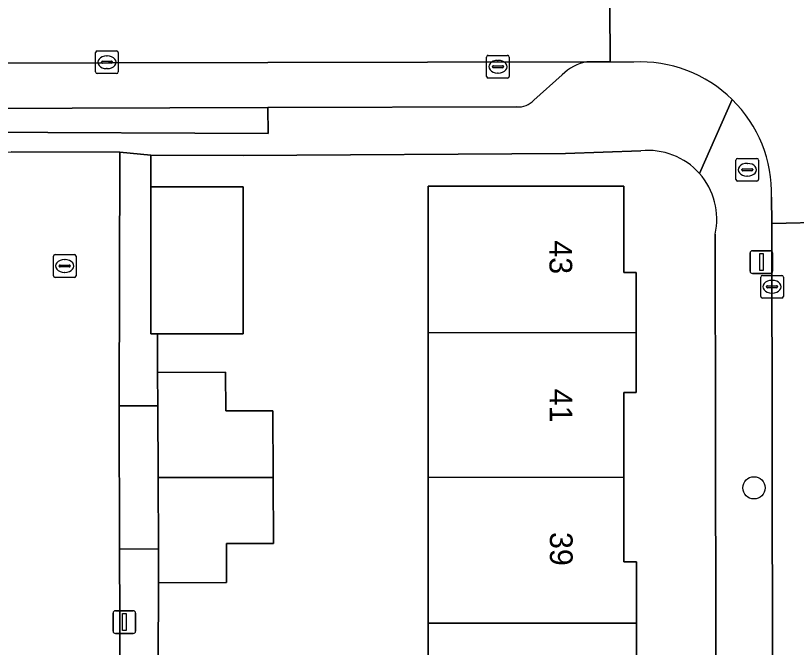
# Model space of a CAD drawing. Extents: x 160732 to 162107, y 387428 to 388479.
# Drawn here: x 161123.16 to 161157.55, y 388026.99 to 388054.81 of the extents above; entities that cross this region are included whole.
import ezdxf

# ---------------------------------------------------------------- set-up
doc = ezdxf.new("R2010")
doc.units = 0
for name, color, linetype in [('IMGEO_Boom', 7, 'Continuous'), ('IMGEO_Brandkraan', 7, 'Continuous'), ('IMGEO_Erf', 7, 'Continuous'), ('IMGEO_Kolk', 7, 'Continuous'), ('IMGEO_Lichtmast', 7, 'Continuous'), ('IMGEO_Muur', 7, 'Continuous'), ('IMGEO_Pand', 7, 'Continuous'), ('IMGEO_Pand_nummerreeks', 7, 'Continuous'), ('IMGEO_Parkeervlak_open', 7, 'Continuous'), ('IMGEO_Rijbaan_lokaal_open', 7, 'Continuous'), ('IMGEO_Rioolput', 7, 'Continuous'), ('IMGEO_Voetpad_open', 7, 'Continuous')]:
    doc.layers.add(name, color=color, linetype=linetype)

msp = doc.modelspace()

# ---------------------------------------------------------------- linework, layer by layer
at = {"layer": 'IMGEO_Boom'}
msp.add_circle((161155.679, 388034.014), 0.489, dxfattribs=at)
at = {"layer": 'IMGEO_Brandkraan'}
for p, q in [((161154.887, 388047.592), (161154.887, 388048.444)), ((161154.962, 388048.518), (161155.814, 388048.518)), ((161155.375, 388048.298), (161155.4, 388048.298)), ((161155.888, 388048.444), (161155.888, 388047.592)), ((161155.146, 388048.012), (161155.146, 388048.024)), ((161155.584, 388047.975), (161155.186, 388047.975)), ((161155.189, 388048.061), (161155.587, 388048.061)), ((161155.63, 388048.024), (161155.63, 388048.012)), ((161155.398, 388047.738), (161155.373, 388047.738)), ((161155.814, 388047.518), (161154.962, 388047.518))]:
    msp.add_line(p, q, dxfattribs=at)
for points in [[(161154.887, 388047.592), (161154.887, 388048.444)], [(161154.962, 388048.518), (161155.814, 388048.518)], [(161155.888, 388048.444), (161155.888, 388047.592)], [(161155.814, 388047.518), (161154.962, 388047.518)]]:
    msp.add_lwpolyline(points, dxfattribs=at)
for centre, radius, start, end in [((161154.964, 388048.442), 0.0765, 91.552, 178.448), ((161154.964, 388048.442), 0.0765, 91.552, 178.448), ((161155.812, 388048.442), 0.0765, 1.552, 88.448), ((161155.812, 388048.442), 0.0765, 1.552, 88.448), ((161155.186, 388048.021), 0.0403, 85.8775, 175.7526), ((161155.183, 388048.011), 0.0366, 178.938, 274.7102), ((161155.587, 388048.018), 0.043, 264.8664, 352.4533), ((161155.591, 388048.023), 0.0386, 1.7309, 96.639), ((161154.964, 388047.594), 0.0765, 181.552, 268.448), ((161154.964, 388047.594), 0.0765, 181.552, 268.448), ((161155.812, 388047.594), 0.0765, 271.552, 358.448), ((161155.812, 388047.594), 0.0765, 271.552, 358.448)]:
    msp.add_arc(centre, radius, start, end, dxfattribs=at)
for centre, major_axis, ratio, start_param, end_param in [((161155.374, 388048.018), (-0.387, 0.002), 0.722429, 4.712389, 7.853982), ((161155.399, 388048.018), (-0.39, 0.002), 0.717154, 1.570796, 4.712389)]:
    msp.add_ellipse(centre, major_axis=major_axis, ratio=ratio, start_param=start_param, end_param=end_param, dxfattribs=at)
at = {"layer": 'IMGEO_Erf'}
for points in [[(161150.702, 388048.854), (161147.382, 388048.733), (161133.178, 388048.651), (161129.111, 388048.656), (161129.111, 388047.27), (161133.178, 388047.271), (161133.18, 388040.798), (161129.413, 388040.797), (161129.413, 388039.099), (161132.407, 388039.114), (161132.416, 388037.403), (161134.492, 388037.405), (161134.507, 388034.475), (161134.521, 388031.563), (161132.446, 388031.562), (161132.454, 388029.852), (161129.46, 388029.837), (161129.438, 388026.38)], [(161141.339, 388021.75), (161141.337, 388028.062), (161141.336, 388034.472), (161141.334, 388040.846), (161141.332, 388047.299), (161149.95, 388047.301), (161149.95, 388043.503), (161150.486, 388043.503), (161150.487, 388040.855), (161150.488, 388038.205), (161149.952, 388038.205), (161149.953, 388034.478), (161149.954, 388030.752), (161150.503, 388030.752), (161150.504, 388028.062), (161150.505, 388025.374)], [(161154.07, 387983.142), (161153.967, 388045.181)]]:
    msp.add_lwpolyline(points, dxfattribs=at)
for centre, radius, start, end in [((161151.023, 388045.851), 3.02, 41.6499, 96.1024), ((161151.026, 388045.853), 3.017, 347.1337, 41.6528)]:
    msp.add_arc(centre, radius, start, end, dxfattribs=at)
at = {"layer": 'IMGEO_Kolk'}
for p, q in [((161143.904, 388052.132), (161143.904, 388052.984)), ((161143.979, 388053.058), (161144.831, 388053.058)), ((161144.392, 388052.838), (161144.417, 388052.838)), ((161144.905, 388052.984), (161144.905, 388052.132)), ((161144.163, 388052.552), (161144.163, 388052.564)), ((161144.601, 388052.515), (161144.203, 388052.515)), ((161144.206, 388052.601), (161144.604, 388052.601)), ((161144.647, 388052.564), (161144.647, 388052.552)), ((161144.831, 388052.058), (161143.979, 388052.058)), ((161144.415, 388052.278), (161144.39, 388052.278)), ((161124.823, 388043.356), (161124.823, 388044.208)), ((161124.898, 388044.282), (161125.75, 388044.282)), ((161125.824, 388044.208), (161125.824, 388043.356)), ((161125.082, 388043.776), (161125.082, 388043.788)), ((161125.125, 388043.825), (161125.523, 388043.825)), ((161125.311, 388044.062), (161125.336, 388044.062)), ((161125.566, 388043.788), (161125.566, 388043.776)), ((161125.52, 388043.739), (161125.122, 388043.739)), ((161125.334, 388043.502), (161125.309, 388043.502)), ((161125.75, 388043.282), (161124.898, 388043.282)), ((161155.977, 388042.443), (161155.977, 388043.295)), ((161156.052, 388043.369), (161156.904, 388043.369)), ((161156.465, 388043.149), (161156.49, 388043.149)), ((161156.978, 388043.295), (161156.978, 388042.443)), ((161156.236, 388042.863), (161156.236, 388042.875)), ((161156.674, 388042.826), (161156.276, 388042.826)), ((161156.279, 388042.912), (161156.677, 388042.912)), ((161156.72, 388042.875), (161156.72, 388042.863)), ((161156.488, 388042.589), (161156.463, 388042.589)), ((161156.904, 388042.369), (161156.052, 388042.369))]:
    msp.add_line(p, q, dxfattribs=at)
for points in [[(161143.904, 388052.132), (161143.904, 388052.984)], [(161143.979, 388053.058), (161144.831, 388053.058)], [(161144.905, 388052.984), (161144.905, 388052.132)], [(161144.831, 388052.058), (161143.979, 388052.058)], [(161124.823, 388043.356), (161124.823, 388044.208)], [(161124.898, 388044.282), (161125.75, 388044.282)], [(161125.824, 388044.208), (161125.824, 388043.356)], [(161125.75, 388043.282), (161124.898, 388043.282)], [(161155.977, 388042.443), (161155.977, 388043.295)], [(161156.052, 388043.369), (161156.904, 388043.369)], [(161156.978, 388043.295), (161156.978, 388042.443)], [(161156.904, 388042.369), (161156.052, 388042.369)]]:
    msp.add_lwpolyline(points, dxfattribs=at)
for centre, radius, start, end in [((161143.981, 388052.982), 0.0765, 91.552, 178.448), ((161143.981, 388052.982), 0.0765, 91.552, 178.448), ((161144.829, 388052.982), 0.0765, 1.552, 88.448), ((161144.829, 388052.982), 0.0765, 1.552, 88.448), ((161144.203, 388052.561), 0.0403, 85.8775, 175.7526), ((161144.2, 388052.551), 0.0366, 178.938, 274.7102), ((161144.604, 388052.558), 0.043, 264.8664, 352.4533), ((161144.608, 388052.563), 0.0386, 1.7309, 96.639), ((161143.981, 388052.134), 0.0765, 181.552, 268.448), ((161143.981, 388052.134), 0.0765, 181.552, 268.448), ((161144.829, 388052.134), 0.0765, 271.552, 358.448), ((161144.829, 388052.134), 0.0765, 271.552, 358.448), ((161124.9, 388044.206), 0.0765, 91.552, 178.448), ((161124.9, 388044.206), 0.0765, 91.552, 178.448), ((161125.748, 388044.206), 0.0765, 1.552, 88.448), ((161125.748, 388044.206), 0.0765, 1.552, 88.448), ((161125.122, 388043.785), 0.0403, 85.8775, 175.7526), ((161125.527, 388043.787), 0.0386, 1.7309, 96.639), ((161125.119, 388043.775), 0.0366, 178.938, 274.7102), ((161125.523, 388043.782), 0.043, 264.8664, 352.4533), ((161124.9, 388043.358), 0.0765, 181.552, 268.448), ((161124.9, 388043.358), 0.0765, 181.552, 268.448), ((161125.748, 388043.358), 0.0765, 271.552, 358.448), ((161125.748, 388043.358), 0.0765, 271.552, 358.448), ((161156.054, 388043.293), 0.0765, 91.552, 178.448), ((161156.054, 388043.293), 0.0765, 91.552, 178.448), ((161156.902, 388043.293), 0.0765, 1.552, 88.448), ((161156.902, 388043.293), 0.0765, 1.552, 88.448), ((161156.276, 388042.872), 0.0403, 85.8775, 175.7526), ((161156.273, 388042.862), 0.0366, 178.938, 274.7102), ((161156.677, 388042.869), 0.043, 264.8664, 352.4533), ((161156.681, 388042.874), 0.0386, 1.7309, 96.639), ((161156.054, 388042.445), 0.0765, 181.552, 268.448), ((161156.054, 388042.445), 0.0765, 181.552, 268.448), ((161156.902, 388042.445), 0.0765, 271.552, 358.448), ((161156.902, 388042.445), 0.0765, 271.552, 358.448)]:
    msp.add_arc(centre, radius, start, end, dxfattribs=at)
for centre, major_axis, ratio, start_param, end_param in [((161144.391, 388052.558), (-0.387, 0.002), 0.722429, 4.712389, 7.853982), ((161144.416, 388052.558), (-0.39, 0.002), 0.717154, 1.570796, 4.712389), ((161125.31, 388043.782), (-0.387, 0.002), 0.722429, 4.712389, 7.853982), ((161125.335, 388043.782), (-0.39, 0.002), 0.717154, 1.570796, 4.712389), ((161156.464, 388042.869), (-0.387, 0.002), 0.722429, 4.712389, 7.853982), ((161156.489, 388042.869), (-0.39, 0.002), 0.717154, 1.570796, 4.712389)]:
    msp.add_ellipse(centre, major_axis=major_axis, ratio=ratio, start_param=start_param, end_param=end_param, dxfattribs=at)
at = {"layer": 'IMGEO_Lichtmast'}
for p, q in [((161155.513, 388043.555), (161155.513, 388044.355)), ((161155.513, 388044.355), (161155.513, 388043.555)), ((161155.613, 388044.455), (161156.403, 388044.455)), ((161156.403, 388044.455), (161155.613, 388044.455)), ((161156.503, 388044.355), (161156.503, 388043.555)), ((161156.503, 388043.555), (161156.503, 388044.355)), ((161156.403, 388043.455), (161155.613, 388043.455)), ((161155.613, 388043.455), (161156.403, 388043.455)), ((161127.454, 388027.7), (161127.454, 388028.5)), ((161127.454, 388028.5), (161127.454, 388027.7)), ((161127.554, 388028.6), (161128.344, 388028.6)), ((161128.344, 388028.6), (161127.554, 388028.6)), ((161128.444, 388028.5), (161128.444, 388027.7)), ((161128.444, 388027.7), (161128.444, 388028.5)), ((161128.344, 388027.6), (161127.554, 388027.6)), ((161127.554, 388027.6), (161128.344, 388027.6))]:
    msp.add_line(p, q, dxfattribs=at)
for points in [[(161155.933, 388044.33), (161156.083, 388044.33), (161156.083, 388043.58), (161155.933, 388043.58), (161155.933, 388044.33)], [(161127.874, 388028.475), (161128.024, 388028.475), (161128.024, 388027.725), (161127.874, 388027.725), (161127.874, 388028.475)]]:
    msp.add_lwpolyline(points, dxfattribs=at)
for centre, start, end in [((161155.613, 388044.355), 90, 180), ((161155.613, 388044.355), 90, 180), ((161156.403, 388044.355), 0, 90), ((161156.403, 388044.355), 360, 90), ((161155.613, 388043.555), 180, 270), ((161155.613, 388043.555), 180, 270), ((161156.403, 388043.555), 270, 0), ((161156.403, 388043.555), 270, 0), ((161127.554, 388028.5), 90, 180), ((161127.554, 388028.5), 90, 180), ((161128.344, 388028.5), 0, 90), ((161128.344, 388028.5), 360, 90), ((161127.554, 388027.7), 180, 270), ((161127.554, 388027.7), 180, 270), ((161128.344, 388027.7), 270, 0), ((161128.344, 388027.7), 270, 0)]:
    msp.add_arc(centre, 0.1, start, end, dxfattribs=at)
at = {"layer": 'IMGEO_Muur'}
msp.add_lwpolyline([(161133.178, 388048.651), (161147.382, 388048.733)], dxfattribs=at)
at = {"layer": 'IMGEO_Pand'}
for points in [[(161129.413, 388040.797), (161133.18, 388040.798), (161133.178, 388047.271), (161129.111, 388047.27), (161129.111, 388040.797)], [(161150.487, 388040.855), (161150.486, 388043.503), (161149.95, 388043.503), (161149.95, 388047.301), (161141.332, 388047.299), (161141.334, 388040.846)], [(161141.334, 388040.846), (161141.336, 388034.472), (161149.953, 388034.478), (161149.952, 388038.205), (161150.488, 388038.205), (161150.487, 388040.855)], [(161129.413, 388039.099), (161129.421, 388037.63), (161129.437, 388034.464), (161132.431, 388034.474), (161134.507, 388034.475), (161134.492, 388037.405), (161132.416, 388037.403), (161132.407, 388039.114)], [(161134.507, 388034.475), (161132.431, 388034.474), (161129.437, 388034.464), (161129.453, 388031.325), (161129.46, 388029.837), (161132.454, 388029.852), (161132.446, 388031.562), (161134.521, 388031.563)], [(161141.336, 388034.472), (161141.337, 388028.062), (161150.504, 388028.062), (161150.503, 388030.752), (161149.954, 388030.752), (161149.953, 388034.478)], [(161147.932, 388021.614), (161149.991, 388021.615), (161149.99, 388025.373), (161150.505, 388025.374), (161150.504, 388028.062), (161141.337, 388028.062), (161141.339, 388021.75), (161141.34, 388021.615)]]:
    msp.add_lwpolyline(points, close=True, dxfattribs=at)
at = {"layer": 'IMGEO_Parkeervlak_open'}
for points in [[(161148.324, 388052.768), (161078.086, 388052.625)], [(161145.991, 388051.086), (161147.24, 388052.197)], [(161081.174, 388050.641), (161121.327, 388050.719), (161134.265, 388050.758), (161145.23, 388050.79)]]:
    msp.add_lwpolyline(points, dxfattribs=at)
for centre, radius, start, end in [((161148.636, 388050.862), 1.931, 99.2833, 136.273), ((161145.319, 388051.688), 0.902, 264.3438, 318.1645)]:
    msp.add_arc(centre, radius, start, end, dxfattribs=at)
at = {"layer": 'IMGEO_Rijbaan_lokaal_open'}
for points in [[(161150.499, 388057.811), (161149.314, 388057.765), (161149.354, 388052.775), (161150.376, 388052.764)], [(161149.354, 388052.775), (161149.314, 388057.765)], [(161078.086, 388052.625), (161148.324, 388052.768)], [(161148.324, 388052.768), (161149.354, 388052.775)], [(161123.451, 387993.664), (161123.441, 387997.627), (161123.434, 388000), (161123.428, 388001.879), (161123.415, 388006.131), (161123.402, 388010.383), (161123.388, 388014.635), (161123.375, 388018.887), (161127.799, 388018.9), (161127.738, 388031.317), (161127.725, 388037.62), (161127.744, 388048.8), (161122.971, 388048.812)], [(161156.457, 388046.807), (161156.469, 388045.652), (161161.493, 388045.766), (161161.481, 388046.908)]]:
    msp.add_lwpolyline(points, dxfattribs=at)
for points in [[(161129.111, 388047.27), (161129.111, 388048.656), (161127.744, 388048.8), (161127.725, 388037.62), (161129.421, 388037.63), (161129.413, 388039.099), (161129.413, 388040.797), (161129.111, 388040.797)], [(161156.469, 388045.652), (161156.521, 388005.647), (161156.651, 387983.882), (161156.61, 387976.781), (161156.629, 387968.165), (161161.565, 387968.157), (161161.475, 388044.985), (161161.475, 388045.161), (161161.493, 388045.766)], [(161129.438, 388026.38), (161129.46, 388029.837), (161129.453, 388031.325), (161127.738, 388031.317), (161127.799, 388018.9), (161129.46, 388018.905), (161129.452, 388021.617)]]:
    msp.add_lwpolyline(points, close=True, dxfattribs=at)
for centre, radius, start, end in [((161150.664, 388046.979), 5.792, 45.5669, 92.8505), ((161150.66, 388046.973), 5.8, 358.3626, 45.5792)]:
    msp.add_arc(centre, radius, start, end, dxfattribs=at)
at = {"layer": 'IMGEO_Rioolput'}
for p, q in [((161126.682, 388052.329), (161126.682, 388053.181)), ((161126.757, 388053.255), (161127.609, 388053.255)), ((161127.683, 388053.181), (161127.683, 388052.329)), ((161126.941, 388052.749), (161126.941, 388052.761)), ((161126.984, 388052.798), (161127.382, 388052.798)), ((161127.17, 388053.035), (161127.195, 388053.035)), ((161127.425, 388052.761), (161127.425, 388052.749)), ((161127.379, 388052.712), (161126.981, 388052.712)), ((161127.193, 388052.475), (161127.168, 388052.475)), ((161127.609, 388052.255), (161126.757, 388052.255))]:
    msp.add_line(p, q, dxfattribs=at)
for points in [[(161126.682, 388052.329), (161126.682, 388053.181)], [(161126.757, 388053.255), (161127.609, 388053.255)], [(161127.683, 388053.181), (161127.683, 388052.329)], [(161127.609, 388052.255), (161126.757, 388052.255)]]:
    msp.add_lwpolyline(points, dxfattribs=at)
for centre, radius, start, end in [((161126.759, 388053.179), 0.0765, 91.552, 178.448), ((161126.759, 388053.179), 0.0765, 91.552, 178.448), ((161127.607, 388053.179), 0.0765, 1.552, 88.448), ((161127.607, 388053.179), 0.0765, 1.552, 88.448), ((161126.981, 388052.758), 0.0403, 85.8775, 175.7526), ((161126.978, 388052.748), 0.0366, 178.938, 274.7102), ((161127.382, 388052.755), 0.043, 264.8664, 352.4533), ((161127.386, 388052.76), 0.0386, 1.7309, 96.639), ((161126.759, 388052.331), 0.0765, 181.552, 268.448), ((161126.759, 388052.331), 0.0765, 181.552, 268.448), ((161127.607, 388052.331), 0.0765, 271.552, 358.448), ((161127.607, 388052.331), 0.0765, 271.552, 358.448)]:
    msp.add_arc(centre, radius, start, end, dxfattribs=at)
for centre, major_axis, ratio, start_param, end_param in [((161127.169, 388052.755), (-0.387, 0.002), 0.722429, 4.712389, 7.853982), ((161127.194, 388052.755), (-0.39, 0.002), 0.717154, 1.570796, 4.712389)]:
    msp.add_ellipse(centre, major_axis=major_axis, ratio=ratio, start_param=start_param, end_param=end_param, dxfattribs=at)
at = {"layer": 'IMGEO_Voetpad_open'}
for points in [[(161150.376, 388052.764), (161149.354, 388052.775), (161148.324, 388052.768)], [(161147.24, 388052.197), (161145.991, 388051.086)], [(161154.719, 388051.115), (161153.28, 388047.858)], [(161153.28, 388047.858), (161154.719, 388051.115)], [(161145.23, 388050.79), (161134.265, 388050.758), (161134.284, 388049.621), (161121.329, 388049.67), (161121.327, 388050.719)], [(161075.936, 388050.523), (161075.962, 388048.699), (161087.123, 388048.639), (161121.867, 388048.795), (161122.971, 388048.812), (161127.744, 388048.8), (161129.111, 388048.656), (161133.178, 388048.651), (161147.382, 388048.733), (161150.702, 388048.854)], [(161156.469, 388045.652), (161156.457, 388046.807)], [(161156.595, 387957.722), (161156.629, 387968.165), (161156.61, 387976.781), (161155.524, 387976.799), (161155.53, 387983.877), (161156.651, 387983.882), (161156.521, 388005.647), (161156.469, 388045.652)], [(161153.967, 388045.181), (161154.07, 387983.142), (161154.072, 387981.627), (161154.078, 387978.287), (161154.064, 387969.974), (161154.063, 387960.237), (161155.651, 387955.623)]]:
    msp.add_lwpolyline(points, dxfattribs=at)
for points in [[(161121.329, 388049.67), (161134.284, 388049.621), (161134.265, 388050.758), (161121.327, 388050.719)], [(161129.421, 388037.63), (161127.725, 388037.62), (161127.738, 388031.317), (161129.453, 388031.325), (161129.437, 388034.464)]]:
    msp.add_lwpolyline(points, close=True, dxfattribs=at)
for centre, radius, start, end in [((161148.636, 388050.862), 1.931, 99.2833, 136.273), ((161150.664, 388046.979), 5.792, 45.5669, 92.8505), ((161145.319, 388051.688), 0.902, 264.3438, 318.1645), ((161150.66, 388046.973), 5.8, 358.3626, 45.5792), ((161151.023, 388045.851), 3.02, 41.6499, 96.1024), ((161151.026, 388045.853), 3.017, 347.1337, 41.6528)]:
    msp.add_arc(centre, radius, start, end, dxfattribs=at)

# ---------------------------------------------------------------- texts
at = {"layer": 'IMGEO_Pand_nummerreeks'}
for s, p in [('43', (161146.673, 388044.911)), ('41', (161146.683, 388038.376)), ('39', (161146.694, 388032.068))]:
    msp.add_text(s, height=1, rotation=270.0915, dxfattribs=at).set_placement(p)

doc.saveas('drawing.dxf')
